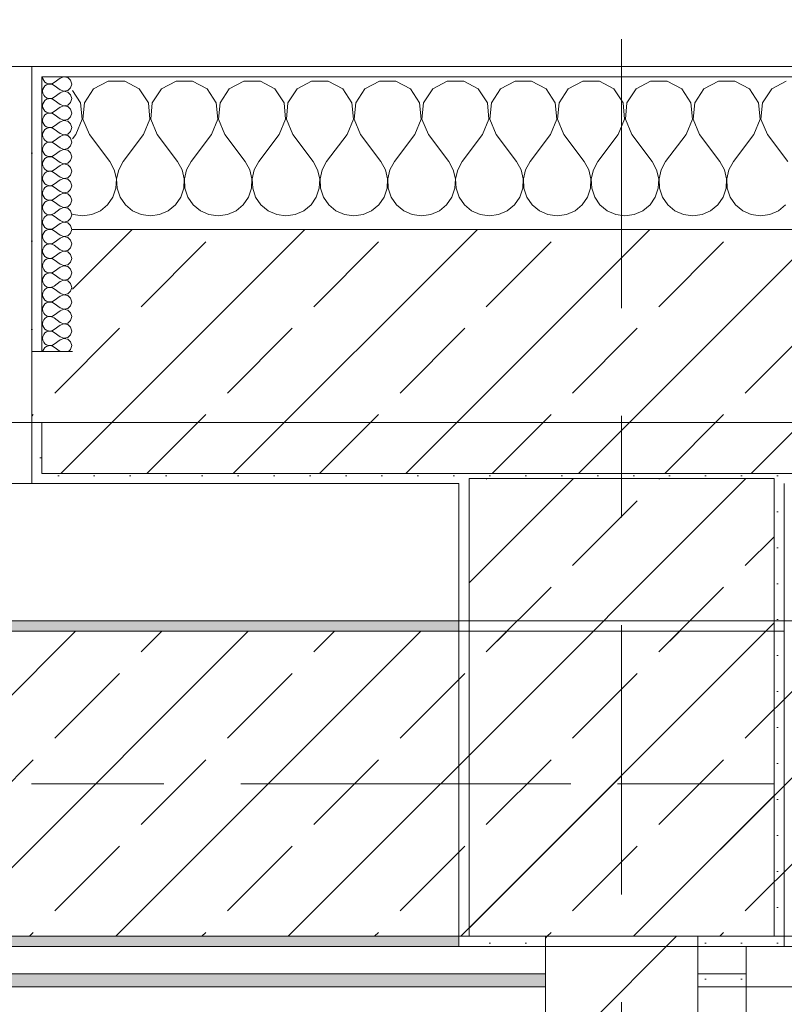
# Model space of a CAD drawing. Header units: metres. Extents: x -3.6 to 84.5, y -11 to 16.8.
# Tile 381 of 389: x 57.538 to 58.29, y 12.933 to 13.901. Entities that reach past the tile are written whole.
import ezdxf

# ---------------------------------------------------------------- set-up
doc = ezdxf.new("R2010")
doc.units = ezdxf.units.M
doc.header["$MEASUREMENT"] = 0
for name, pattern in [('Achse', [0.2, 0.1, -0.05, 0, -0.05]), ('Strichlinie doppelt', [0.546806, 0.264583, -0.105833, 0.070556, -0.105833]), ('Wipeout_Contour', [1, 0, -1])]:
    doc.linetypes.add(name, pattern=pattern)
for name, color, linetype in [('451 - Universal.Achsen Raster', 7, 'Continuous'), ('604 - Struktur.Wand Aussen', 7, 'Continuous'), ('605 - Struktur.Wand Innen', 7, 'Continuous'), ('607 - Struktur.Stütze', 7, 'Continuous'), ('608 - Struktur.Träger', 7, 'Continuous'), ('Neubau_606 - Struktur.Wand Innen Ausbau', 7, 'Continuous'), ('Neubau_653 - Abdeckung.TB Verkofferung', 7, 'Continuous')]:
    doc.layers.add(name, color=color, linetype=linetype)
pattern_1 = [(45, (0, 0), (-0.01767767, 0.01767767), [0, -0.025])]
pattern_2 = [(45, (0, 0), (-0.08485281, 0.08485281), []), (45, (-0.04243, 0.04243), (-0.08485281, 0.08485281), [0.09, -0.03])]
pattern_3 = [(0, (0, 0), (0, 0.08660254), [0, -0.05]), (0, (0.025, 0.0433), (0, 0.08660254), [0, -0.05])]

# ---------------------------------------------------------------- blocks, each defined once
blk = doc.blocks.new('*X46')
at = {"layer": '604 - Struktur.Wand Aussen', "color": 7, "linetype": 'Continuous', "lineweight": 5}
for p, q in [((57.6109, 13.83299), (57.60192, 13.81947)), ((57.62521, 13.84066), (57.6109, 13.83299)), ((57.64145, 13.84066), (57.62521, 13.84066)), ((57.65576, 13.83299), (57.64145, 13.84066)), ((57.66475, 13.81947), (57.65576, 13.83299)), ((57.67757, 13.83299), (57.66858, 13.81947)), ((57.69188, 13.84066), (57.67757, 13.83299)), ((57.70812, 13.84066), (57.69188, 13.84066)), ((57.72243, 13.83299), (57.70812, 13.84066)), ((57.73142, 13.81947), (57.72243, 13.83299)), ((57.74424, 13.83299), (57.73525, 13.81947)), ((57.75855, 13.84066), (57.74424, 13.83299)), ((57.77479, 13.84066), (57.75855, 13.84066)), ((57.7891, 13.83299), (57.77479, 13.84066)), ((57.79808, 13.81947), (57.7891, 13.83299)), ((57.8109, 13.83299), (57.80192, 13.81947)), ((57.82521, 13.84066), (57.8109, 13.83299)), ((57.84145, 13.84066), (57.82521, 13.84066)), ((57.85576, 13.83299), (57.84145, 13.84066)), ((57.86475, 13.81947), (57.85576, 13.83299)), ((57.87757, 13.83299), (57.86858, 13.81947)), ((57.89188, 13.84066), (57.87757, 13.83299)), ((57.90812, 13.84066), (57.89188, 13.84066)), ((57.92243, 13.83299), (57.90812, 13.84066)), ((57.93142, 13.81947), (57.92243, 13.83299)), ((57.94424, 13.83299), (57.93525, 13.81947)), ((57.95855, 13.84066), (57.94424, 13.83299)), ((57.97479, 13.84066), (57.95855, 13.84066)), ((57.9891, 13.83299), (57.97479, 13.84066)), ((57.99808, 13.81947), (57.9891, 13.83299)), ((58.0109, 13.83299), (58.00192, 13.81947)), ((58.02521, 13.84066), (58.0109, 13.83299)), ((58.04145, 13.84066), (58.02521, 13.84066)), ((58.05576, 13.83299), (58.04145, 13.84066)), ((58.06475, 13.81947), (58.05576, 13.83299)), ((58.07757, 13.83299), (58.06858, 13.81947)), ((58.09188, 13.84066), (58.07757, 13.83299)), ((58.10812, 13.84066), (58.09188, 13.84066)), ((58.12243, 13.83299), (58.10812, 13.84066)), ((58.13142, 13.81947), (58.12243, 13.83299)), ((58.14424, 13.83299), (58.13525, 13.81947)), ((58.15855, 13.84066), (58.14424, 13.83299)), ((58.17479, 13.84066), (58.15855, 13.84066)), ((58.1891, 13.83299), (58.17479, 13.84066)), ((58.19808, 13.81947), (58.1891, 13.83299)), ((58.2109, 13.83299), (58.20192, 13.81947)), ((58.22521, 13.84066), (58.2109, 13.83299)), ((58.24145, 13.84066), (58.22521, 13.84066)), ((58.25576, 13.83299), (58.24145, 13.84066)), ((58.26475, 13.81947), (58.25576, 13.83299)), ((58.27757, 13.83299), (58.26858, 13.81947)), ((58.29188, 13.84066), (58.27757, 13.83299)), ((57.59808, 13.81947), (57.59, 13.83163)), ((57.59962, 13.8033), (57.59808, 13.81947)), ((57.60192, 13.81947), (57.60038, 13.8033)), ((57.66629, 13.8033), (57.66475, 13.81947)), ((57.66858, 13.81947), (57.66705, 13.8033)), ((57.73295, 13.8033), (57.73142, 13.81947)), ((57.73525, 13.81947), (57.73371, 13.8033)), ((57.79962, 13.8033), (57.79808, 13.81947)), ((57.80192, 13.81947), (57.80038, 13.8033)), ((57.86629, 13.8033), (57.86475, 13.81947)), ((57.86858, 13.81947), (57.86705, 13.8033)), ((57.93295, 13.8033), (57.93142, 13.81947)), ((57.93525, 13.81947), (57.93371, 13.8033)), ((57.99962, 13.8033), (57.99808, 13.81947)), ((58.00192, 13.81947), (58.00038, 13.8033)), ((58.06629, 13.8033), (58.06475, 13.81947)), ((58.06858, 13.81947), (58.06705, 13.8033)), ((58.13295, 13.8033), (58.13142, 13.81947)), ((58.13525, 13.81947), (58.13371, 13.8033)), ((58.19962, 13.8033), (58.19808, 13.81947)), ((58.20192, 13.81947), (58.20038, 13.8033)), ((58.26629, 13.8033), (58.26475, 13.81947)), ((58.26858, 13.81947), (58.26705, 13.8033)), ((57.59333, 13.78833), (57.59962, 13.8033)), ((57.60038, 13.8033), (57.60667, 13.78833)), ((57.66, 13.78833), (57.66629, 13.8033)), ((57.66705, 13.8033), (57.67333, 13.78833)), ((57.72667, 13.78833), (57.73295, 13.8033)), ((57.73371, 13.8033), (57.74, 13.78833)), ((57.79333, 13.78833), (57.79962, 13.8033)), ((57.80038, 13.8033), (57.80667, 13.78833)), ((57.86, 13.78833), (57.86629, 13.8033)), ((57.86705, 13.8033), (57.87333, 13.78833)), ((57.92667, 13.78833), (57.93295, 13.8033)), ((57.93371, 13.8033), (57.94, 13.78833)), ((57.99333, 13.78833), (57.99962, 13.8033)), ((58.00038, 13.8033), (58.00667, 13.78833)), ((58.06, 13.78833), (58.06629, 13.8033)), ((58.06705, 13.8033), (58.07333, 13.78833)), ((58.12667, 13.78833), (58.13295, 13.8033)), ((58.13371, 13.8033), (58.14, 13.78833)), ((58.19333, 13.78833), (58.19962, 13.8033)), ((58.20038, 13.8033), (58.20667, 13.78833)), ((58.26, 13.78833), (58.26629, 13.8033)), ((58.26705, 13.8033), (58.27333, 13.78833)), ((57.59333, 13.78833), (57.59, 13.78389)), ((57.60667, 13.78833), (57.62667, 13.76167)), ((57.66, 13.78833), (57.64, 13.76167)), ((57.67333, 13.78833), (57.69333, 13.76167)), ((57.72667, 13.78833), (57.70667, 13.76167)), ((57.74, 13.78833), (57.76, 13.76167)), ((57.79333, 13.78833), (57.77333, 13.76167)), ((57.80667, 13.78833), (57.82667, 13.76167)), ((57.86, 13.78833), (57.84, 13.76167)), ((57.87333, 13.78833), (57.89333, 13.76167)), ((57.92667, 13.78833), (57.90667, 13.76167)), ((57.94, 13.78833), (57.96, 13.76167)), ((57.99333, 13.78833), (57.97333, 13.76167)), ((58.00667, 13.78833), (58.02667, 13.76167)), ((58.06, 13.78833), (58.04, 13.76167)), ((58.07333, 13.78833), (58.09333, 13.76167)), ((58.12667, 13.78833), (58.10667, 13.76167)), ((58.14, 13.78833), (58.16, 13.76167)), ((58.19333, 13.78833), (58.17333, 13.76167)), ((58.20667, 13.78833), (58.22667, 13.76167)), ((58.26, 13.78833), (58.24, 13.76167)), ((58.27333, 13.78833), (58.29333, 13.76167)), ((57.63112, 13.75362), (57.62667, 13.76167)), ((57.64, 13.76167), (57.63555, 13.75362)), ((57.69778, 13.75362), (57.69333, 13.76167)), ((57.70667, 13.76167), (57.70222, 13.75362)), ((57.76445, 13.75362), (57.76, 13.76167)), ((57.77333, 13.76167), (57.76888, 13.75362)), ((57.83112, 13.75362), (57.82667, 13.76167)), ((57.84, 13.76167), (57.83555, 13.75362)), ((57.89778, 13.75362), (57.89333, 13.76167)), ((57.90667, 13.76167), (57.90222, 13.75362)), ((57.96445, 13.75362), (57.96, 13.76167)), ((57.97333, 13.76167), (57.96888, 13.75362)), ((58.03112, 13.75362), (58.02667, 13.76167)), ((58.04, 13.76167), (58.03555, 13.75362)), ((58.09778, 13.75362), (58.09333, 13.76167)), ((58.10667, 13.76167), (58.10222, 13.75362)), ((58.16445, 13.75362), (58.16, 13.76167)), ((58.17333, 13.76167), (58.16888, 13.75362)), ((58.23112, 13.75362), (58.22667, 13.76167)), ((58.24, 13.76167), (58.23555, 13.75362)), ((57.6332, 13.74466), (57.63112, 13.75362)), ((57.63555, 13.75362), (57.63347, 13.74466)), ((57.69987, 13.74466), (57.69778, 13.75362)), ((57.70222, 13.75362), (57.70013, 13.74466)), ((57.76653, 13.74466), (57.76445, 13.75362)), ((57.76888, 13.75362), (57.7668, 13.74466)), ((57.8332, 13.74466), (57.83112, 13.75362)), ((57.83555, 13.75362), (57.83347, 13.74466)), ((57.89987, 13.74466), (57.89778, 13.75362)), ((57.90222, 13.75362), (57.90013, 13.74466)), ((57.96653, 13.74466), (57.96445, 13.75362)), ((57.96888, 13.75362), (57.9668, 13.74466)), ((58.0332, 13.74466), (58.03112, 13.75362)), ((58.03555, 13.75362), (58.03347, 13.74466)), ((58.09987, 13.74466), (58.09778, 13.75362)), ((58.10222, 13.75362), (58.10013, 13.74466)), ((58.16653, 13.74466), (58.16445, 13.75362)), ((58.16888, 13.75362), (58.1668, 13.74466)), ((58.2332, 13.74466), (58.23112, 13.75362)), ((58.23555, 13.75362), (58.23347, 13.74466)), ((57.62981, 13.72676), (57.63275, 13.73547)), ((57.63275, 13.73547), (57.6332, 13.74466)), ((57.63347, 13.74466), (57.63391, 13.73547)), ((57.63391, 13.73547), (57.63685, 13.72676)), ((57.69648, 13.72676), (57.69942, 13.73547)), ((57.69942, 13.73547), (57.69987, 13.74466)), ((57.70013, 13.74466), (57.70058, 13.73547)), ((57.70058, 13.73547), (57.70352, 13.72676)), ((57.76315, 13.72676), (57.76609, 13.73547)), ((57.76609, 13.73547), (57.76653, 13.74466)), ((57.7668, 13.74466), (57.76725, 13.73547)), ((57.76725, 13.73547), (57.77019, 13.72676)), ((57.82981, 13.72676), (57.83275, 13.73547)), ((57.83275, 13.73547), (57.8332, 13.74466)), ((57.83347, 13.74466), (57.83391, 13.73547)), ((57.83391, 13.73547), (57.83685, 13.72676)), ((57.89648, 13.72676), (57.89942, 13.73547)), ((57.89942, 13.73547), (57.89987, 13.74466)), ((57.90013, 13.74466), (57.90058, 13.73547)), ((57.90058, 13.73547), (57.90352, 13.72676)), ((57.96315, 13.72676), (57.96609, 13.73547)), ((57.96609, 13.73547), (57.96653, 13.74466)), ((57.9668, 13.74466), (57.96725, 13.73547)), ((57.96725, 13.73547), (57.97019, 13.72676)), ((58.02981, 13.72676), (58.03275, 13.73547)), ((58.03275, 13.73547), (58.0332, 13.74466)), ((58.03347, 13.74466), (58.03391, 13.73547)), ((58.03391, 13.73547), (58.03685, 13.72676)), ((58.09648, 13.72676), (58.09942, 13.73547)), ((58.09942, 13.73547), (58.09987, 13.74466)), ((58.10013, 13.74466), (58.10058, 13.73547)), ((58.10058, 13.73547), (58.10352, 13.72676)), ((58.16315, 13.72676), (58.16609, 13.73547)), ((58.16609, 13.73547), (58.16653, 13.74466)), ((58.1668, 13.74466), (58.16725, 13.73547)), ((58.16725, 13.73547), (58.17019, 13.72676)), ((58.22981, 13.72676), (58.23275, 13.73547)), ((58.23275, 13.73547), (58.2332, 13.74466)), ((58.23347, 13.74466), (58.23391, 13.73547)), ((58.23391, 13.73547), (58.23685, 13.72676)), ((57.62461, 13.71918), (57.62981, 13.72676)), ((57.63685, 13.72676), (57.64206, 13.71918)), ((57.69127, 13.71918), (57.69648, 13.72676)), ((57.70352, 13.72676), (57.70873, 13.71918)), ((57.75794, 13.71918), (57.76315, 13.72676)), ((57.77019, 13.72676), (57.77539, 13.71918)), ((57.82461, 13.71918), (57.82981, 13.72676)), ((57.83685, 13.72676), (57.84206, 13.71918)), ((57.89127, 13.71918), (57.89648, 13.72676)), ((57.90352, 13.72676), (57.90873, 13.71918)), ((57.95794, 13.71918), (57.96315, 13.72676)), ((57.97019, 13.72676), (57.97539, 13.71918)), ((58.02461, 13.71918), (58.02981, 13.72676)), ((58.03685, 13.72676), (58.04206, 13.71918)), ((58.09127, 13.71918), (58.09648, 13.72676)), ((58.10352, 13.72676), (58.10873, 13.71918)), ((58.15794, 13.71918), (58.16315, 13.72676)), ((58.17019, 13.72676), (58.17539, 13.71918)), ((58.22461, 13.71918), (58.22981, 13.72676)), ((58.23685, 13.72676), (58.24206, 13.71918)), ((57.61752, 13.71331), (57.62461, 13.71918)), ((57.64206, 13.71918), (57.64914, 13.71331)), ((57.68419, 13.71331), (57.69127, 13.71918)), ((57.70873, 13.71918), (57.71581, 13.71331)), ((57.75086, 13.71331), (57.75794, 13.71918)), ((57.77539, 13.71918), (57.78248, 13.71331)), ((57.81752, 13.71331), (57.82461, 13.71918)), ((57.84206, 13.71918), (57.84914, 13.71331)), ((57.88419, 13.71331), (57.89127, 13.71918)), ((57.90873, 13.71918), (57.91581, 13.71331)), ((57.95086, 13.71331), (57.95794, 13.71918)), ((57.97539, 13.71918), (57.98248, 13.71331)), ((58.01752, 13.71331), (58.02461, 13.71918)), ((58.04206, 13.71918), (58.04914, 13.71331)), ((58.08419, 13.71331), (58.09127, 13.71918)), ((58.10873, 13.71918), (58.11581, 13.71331)), ((58.15086, 13.71331), (58.15794, 13.71918)), ((58.17539, 13.71918), (58.18248, 13.71331)), ((58.21752, 13.71331), (58.22461, 13.71918)), ((58.24206, 13.71918), (58.24914, 13.71331)), ((58.28419, 13.71331), (58.29127, 13.71918)), ((57.59, 13.70999), (57.59089, 13.7096)), ((57.59089, 13.7096), (57.6, 13.70833)), ((57.6, 13.70833), (57.60911, 13.7096)), ((57.60911, 13.7096), (57.61752, 13.71331)), ((57.64914, 13.71331), (57.65756, 13.7096)), ((57.65756, 13.7096), (57.66667, 13.70833)), ((57.66667, 13.70833), (57.67578, 13.7096)), ((57.67578, 13.7096), (57.68419, 13.71331)), ((57.71581, 13.71331), (57.72422, 13.7096)), ((57.72422, 13.7096), (57.73333, 13.70833)), ((57.73333, 13.70833), (57.74244, 13.7096)), ((57.74244, 13.7096), (57.75086, 13.71331)), ((57.78248, 13.71331), (57.79089, 13.7096)), ((57.79089, 13.7096), (57.8, 13.70833)), ((57.8, 13.70833), (57.80911, 13.7096)), ((57.80911, 13.7096), (57.81752, 13.71331)), ((57.84914, 13.71331), (57.85756, 13.7096)), ((57.85756, 13.7096), (57.86667, 13.70833)), ((57.86667, 13.70833), (57.87578, 13.7096)), ((57.87578, 13.7096), (57.88419, 13.71331)), ((57.91581, 13.71331), (57.92422, 13.7096)), ((57.92422, 13.7096), (57.93333, 13.70833)), ((57.93333, 13.70833), (57.94244, 13.7096)), ((57.94244, 13.7096), (57.95086, 13.71331)), ((57.98248, 13.71331), (57.99089, 13.7096)), ((57.99089, 13.7096), (58, 13.70833)), ((58, 13.70833), (58.00911, 13.7096)), ((58.00911, 13.7096), (58.01752, 13.71331)), ((58.04914, 13.71331), (58.05756, 13.7096)), ((58.05756, 13.7096), (58.06667, 13.70833)), ((58.06667, 13.70833), (58.07578, 13.7096)), ((58.07578, 13.7096), (58.08419, 13.71331)), ((58.11581, 13.71331), (58.12422, 13.7096)), ((58.12422, 13.7096), (58.13333, 13.70833)), ((58.13333, 13.70833), (58.14244, 13.7096)), ((58.14244, 13.7096), (58.15086, 13.71331)), ((58.18248, 13.71331), (58.19089, 13.7096)), ((58.19089, 13.7096), (58.2, 13.70833)), ((58.2, 13.70833), (58.20911, 13.7096)), ((58.20911, 13.7096), (58.21752, 13.71331)), ((58.24914, 13.71331), (58.25756, 13.7096)), ((58.25756, 13.7096), (58.26667, 13.70833)), ((58.26667, 13.70833), (58.27578, 13.7096)), ((58.27578, 13.7096), (58.28419, 13.71331))]:
    blk.add_line(p, q, dxfattribs=at)
blk = doc.blocks.new('*X75')
at = {"layer": '604 - Struktur.Wand Aussen', "color": 7, "linetype": 'Continuous', "lineweight": 5}
for p, q in [((57.56071, 13.845), (57.56099, 13.84305)), ((57.56099, 13.84305), (57.56178, 13.84124)), ((57.57786, 13.84357), (57.57214, 13.83929)), ((57.5815, 13.84497), (57.57786, 13.84357)), ((57.58534, 13.84425), (57.5815, 13.84497)), ((57.58822, 13.84161), (57.58534, 13.84425)), ((57.56099, 13.83267), (57.56071, 13.83071)), ((57.56178, 13.83447), (57.56099, 13.83267)), ((57.56178, 13.84124), (57.56304, 13.83973)), ((57.56304, 13.83599), (57.56178, 13.83447)), ((57.56304, 13.83973), (57.56466, 13.83861)), ((57.56466, 13.8371), (57.56304, 13.83599)), ((57.56466, 13.83861), (57.56653, 13.83798)), ((57.56653, 13.83773), (57.56466, 13.8371)), ((57.56653, 13.83798), (57.5685, 13.83789)), ((57.5685, 13.83783), (57.56653, 13.83773)), ((57.5685, 13.83789), (57.57042, 13.83833)), ((57.57042, 13.83738), (57.5685, 13.83783)), ((57.57042, 13.83833), (57.57214, 13.83929)), ((57.57214, 13.83643), (57.57042, 13.83738)), ((57.57786, 13.83214), (57.57214, 13.83643)), ((57.58534, 13.83147), (57.58822, 13.8341)), ((57.58929, 13.83786), (57.58822, 13.84161)), ((57.58822, 13.8341), (57.58929, 13.83786)), ((57.56071, 13.83071), (57.56099, 13.82876)), ((57.56099, 13.82876), (57.56178, 13.82696)), ((57.56178, 13.82696), (57.56304, 13.82544)), ((57.56304, 13.82544), (57.56466, 13.82433)), ((57.56466, 13.82282), (57.56304, 13.8217)), ((57.56466, 13.82433), (57.56653, 13.8237)), ((57.56653, 13.82345), (57.56466, 13.82282)), ((57.56653, 13.8237), (57.5685, 13.8236)), ((57.5685, 13.82354), (57.56653, 13.82345)), ((57.5685, 13.8236), (57.57042, 13.82405)), ((57.57042, 13.8231), (57.5685, 13.82354)), ((57.57042, 13.82405), (57.57214, 13.825)), ((57.57214, 13.82214), (57.57042, 13.8231)), ((57.57786, 13.82929), (57.57214, 13.825)), ((57.57786, 13.83214), (57.5815, 13.83074)), ((57.5815, 13.83069), (57.57786, 13.82929)), ((57.5815, 13.83074), (57.58534, 13.83147)), ((57.58534, 13.82996), (57.5815, 13.83069)), ((57.58822, 13.82733), (57.58534, 13.82996)), ((57.58929, 13.82357), (57.58822, 13.82733)), ((57.58822, 13.81982), (57.58929, 13.82357)), ((57.56099, 13.81838), (57.56071, 13.81643)), ((57.56071, 13.81643), (57.56099, 13.81448)), ((57.56178, 13.82018), (57.56099, 13.81838)), ((57.56099, 13.81448), (57.56178, 13.81267)), ((57.56304, 13.8217), (57.56178, 13.82018)), ((57.57786, 13.81786), (57.57214, 13.82214)), ((57.57786, 13.815), (57.57214, 13.81071)), ((57.57786, 13.81786), (57.5815, 13.81646)), ((57.5815, 13.8164), (57.57786, 13.815)), ((57.5815, 13.81646), (57.58534, 13.81718)), ((57.58534, 13.81567), (57.5815, 13.8164)), ((57.58534, 13.81718), (57.58822, 13.81982)), ((57.58822, 13.81304), (57.58534, 13.81567)), ((57.58929, 13.80929), (57.58822, 13.81304)), ((57.56099, 13.80409), (57.56071, 13.80214)), ((57.56178, 13.8059), (57.56099, 13.80409)), ((57.56178, 13.81267), (57.56304, 13.81116)), ((57.56304, 13.80742), (57.56178, 13.8059)), ((57.56304, 13.81116), (57.56466, 13.81004)), ((57.56466, 13.80853), (57.56304, 13.80742)), ((57.56466, 13.81004), (57.56653, 13.80941)), ((57.56653, 13.80916), (57.56466, 13.80853)), ((57.56653, 13.80941), (57.5685, 13.80931)), ((57.5685, 13.80926), (57.56653, 13.80916)), ((57.5685, 13.80931), (57.57042, 13.80976)), ((57.57042, 13.80881), (57.5685, 13.80926)), ((57.57042, 13.80976), (57.57214, 13.81071)), ((57.57214, 13.80786), (57.57042, 13.80881)), ((57.57786, 13.80357), (57.57214, 13.80786)), ((57.57786, 13.80357), (57.5815, 13.80217)), ((57.58534, 13.8029), (57.58822, 13.80553)), ((57.58822, 13.80553), (57.58929, 13.80929)), ((57.56071, 13.80214), (57.56099, 13.80019)), ((57.56099, 13.80019), (57.56178, 13.79839)), ((57.56178, 13.79839), (57.56304, 13.79687)), ((57.56304, 13.79687), (57.56466, 13.79575)), ((57.56466, 13.79425), (57.56304, 13.79313)), ((57.56466, 13.79575), (57.56653, 13.79512)), ((57.56653, 13.79488), (57.56466, 13.79425)), ((57.56653, 13.79512), (57.5685, 13.79503)), ((57.5685, 13.79497), (57.56653, 13.79488)), ((57.5685, 13.79503), (57.57042, 13.79547)), ((57.57042, 13.79453), (57.5685, 13.79497)), ((57.57042, 13.79547), (57.57214, 13.79643)), ((57.57214, 13.79357), (57.57042, 13.79453)), ((57.57786, 13.80071), (57.57214, 13.79643)), ((57.57786, 13.78929), (57.57214, 13.79357)), ((57.5815, 13.80211), (57.57786, 13.80071)), ((57.5815, 13.80217), (57.58534, 13.8029)), ((57.58534, 13.80139), (57.5815, 13.80211)), ((57.58822, 13.79876), (57.58534, 13.80139)), ((57.58929, 13.795), (57.58822, 13.79876)), ((57.58822, 13.79124), (57.58929, 13.795)), ((57.56099, 13.78981), (57.56071, 13.78786)), ((57.56071, 13.78786), (57.56099, 13.78591)), ((57.56178, 13.79161), (57.56099, 13.78981)), ((57.56099, 13.78591), (57.56178, 13.7841)), ((57.56304, 13.79313), (57.56178, 13.79161)), ((57.56178, 13.7841), (57.56304, 13.78258)), ((57.57786, 13.78643), (57.57214, 13.78214)), ((57.57786, 13.78929), (57.5815, 13.78789)), ((57.5815, 13.78783), (57.57786, 13.78643)), ((57.5815, 13.78789), (57.58534, 13.78861)), ((57.58534, 13.7871), (57.5815, 13.78783)), ((57.58534, 13.78861), (57.58822, 13.79124)), ((57.58822, 13.78447), (57.58534, 13.7871)), ((57.58929, 13.78071), (57.58822, 13.78447)), ((57.56099, 13.77552), (57.56071, 13.77357)), ((57.56178, 13.77733), (57.56099, 13.77552)), ((57.56304, 13.77884), (57.56178, 13.77733)), ((57.56304, 13.78258), (57.56466, 13.78147)), ((57.56466, 13.77996), (57.56304, 13.77884)), ((57.56466, 13.78147), (57.56653, 13.78084)), ((57.56653, 13.78059), (57.56466, 13.77996)), ((57.56653, 13.78084), (57.5685, 13.78074)), ((57.5685, 13.78069), (57.56653, 13.78059)), ((57.5685, 13.78074), (57.57042, 13.78119)), ((57.57042, 13.78024), (57.5685, 13.78069)), ((57.57042, 13.78119), (57.57214, 13.78214)), ((57.57214, 13.77929), (57.57042, 13.78024)), ((57.57786, 13.775), (57.57214, 13.77929)), ((57.57786, 13.775), (57.5815, 13.7736)), ((57.5815, 13.7736), (57.58534, 13.77433)), ((57.58534, 13.77433), (57.58822, 13.77696)), ((57.58822, 13.77696), (57.58929, 13.78071)), ((57.56071, 13.77357), (57.56099, 13.77162)), ((57.56099, 13.77162), (57.56178, 13.76982)), ((57.56178, 13.76982), (57.56304, 13.7683)), ((57.56304, 13.76456), (57.56178, 13.76304)), ((57.56304, 13.7683), (57.56466, 13.76718)), ((57.56466, 13.76567), (57.56304, 13.76456)), ((57.56466, 13.76718), (57.56653, 13.76655)), ((57.56653, 13.7663), (57.56466, 13.76567)), ((57.56653, 13.76655), (57.5685, 13.76646)), ((57.5685, 13.7664), (57.56653, 13.7663)), ((57.5685, 13.76646), (57.57042, 13.7669)), ((57.57042, 13.76595), (57.5685, 13.7664)), ((57.57042, 13.7669), (57.57214, 13.76786)), ((57.57214, 13.765), (57.57042, 13.76595)), ((57.57786, 13.77214), (57.57214, 13.76786)), ((57.57786, 13.76071), (57.57214, 13.765)), ((57.5815, 13.77354), (57.57786, 13.77214)), ((57.58534, 13.77282), (57.5815, 13.77354)), ((57.58822, 13.77018), (57.58534, 13.77282)), ((57.58929, 13.76643), (57.58822, 13.77018)), ((57.58822, 13.76267), (57.58929, 13.76643)), ((57.56099, 13.76124), (57.56071, 13.75929)), ((57.56071, 13.75929), (57.56099, 13.75733)), ((57.56178, 13.76304), (57.56099, 13.76124)), ((57.56099, 13.75733), (57.56178, 13.75553)), ((57.56178, 13.75553), (57.56304, 13.75401)), ((57.57786, 13.75786), (57.57214, 13.75357)), ((57.57786, 13.76071), (57.5815, 13.75931)), ((57.5815, 13.75926), (57.57786, 13.75786)), ((57.5815, 13.75931), (57.58534, 13.76004)), ((57.58534, 13.75853), (57.5815, 13.75926)), ((57.58534, 13.76004), (57.58822, 13.76267)), ((57.58822, 13.7559), (57.58534, 13.75853)), ((57.58929, 13.75214), (57.58822, 13.7559)), ((57.56099, 13.74695), (57.56071, 13.745)), ((57.56178, 13.74876), (57.56099, 13.74695)), ((57.56304, 13.75027), (57.56178, 13.74876)), ((57.56304, 13.75401), (57.56466, 13.7529)), ((57.56466, 13.75139), (57.56304, 13.75027)), ((57.56466, 13.7529), (57.56653, 13.75227)), ((57.56653, 13.75202), (57.56466, 13.75139)), ((57.56653, 13.75227), (57.5685, 13.75217)), ((57.5685, 13.75211), (57.56653, 13.75202)), ((57.5685, 13.75217), (57.57042, 13.75262)), ((57.57042, 13.75167), (57.5685, 13.75211)), ((57.57042, 13.75262), (57.57214, 13.75357)), ((57.57214, 13.75071), (57.57042, 13.75167)), ((57.57786, 13.74643), (57.57214, 13.75071)), ((57.57786, 13.74643), (57.5815, 13.74503)), ((57.5815, 13.74503), (57.58534, 13.74575)), ((57.58534, 13.74575), (57.58822, 13.74839)), ((57.58822, 13.74839), (57.58929, 13.75214)), ((57.56071, 13.745), (57.56099, 13.74305)), ((57.56099, 13.74305), (57.56178, 13.74124)), ((57.56178, 13.74124), (57.56304, 13.73973)), ((57.56304, 13.73599), (57.56178, 13.73447)), ((57.56304, 13.73973), (57.56466, 13.73861)), ((57.56466, 13.7371), (57.56304, 13.73599)), ((57.56466, 13.73861), (57.56653, 13.73798)), ((57.56653, 13.73773), (57.56466, 13.7371)), ((57.56653, 13.73798), (57.5685, 13.73789)), ((57.5685, 13.73783), (57.56653, 13.73773)), ((57.5685, 13.73789), (57.57042, 13.73833)), ((57.57042, 13.73738), (57.5685, 13.73783)), ((57.57042, 13.73833), (57.57214, 13.73929)), ((57.57214, 13.73643), (57.57042, 13.73738)), ((57.57786, 13.74357), (57.57214, 13.73929)), ((57.57786, 13.73214), (57.57214, 13.73643)), ((57.5815, 13.74497), (57.57786, 13.74357)), ((57.58534, 13.74425), (57.5815, 13.74497)), ((57.58822, 13.74161), (57.58534, 13.74425)), ((57.58929, 13.73786), (57.58822, 13.74161)), ((57.58822, 13.7341), (57.58929, 13.73786)), ((57.56099, 13.73267), (57.56071, 13.73071)), ((57.56071, 13.73071), (57.56099, 13.72876)), ((57.56178, 13.73447), (57.56099, 13.73267)), ((57.56099, 13.72876), (57.56178, 13.72696)), ((57.56178, 13.72696), (57.56304, 13.72544)), ((57.57786, 13.72929), (57.57214, 13.725)), ((57.57786, 13.73214), (57.5815, 13.73074)), ((57.5815, 13.73069), (57.57786, 13.72929)), ((57.5815, 13.73074), (57.58534, 13.73147)), ((57.58534, 13.72996), (57.5815, 13.73069)), ((57.58534, 13.73147), (57.58822, 13.7341)), ((57.58822, 13.72733), (57.58534, 13.72996)), ((57.58929, 13.72357), (57.58822, 13.72733)), ((57.56099, 13.71838), (57.56071, 13.71643)), ((57.56071, 13.71643), (57.56099, 13.71448)), ((57.56178, 13.72018), (57.56099, 13.71838)), ((57.56304, 13.7217), (57.56178, 13.72018)), ((57.56304, 13.72544), (57.56466, 13.72433)), ((57.56466, 13.72282), (57.56304, 13.7217)), ((57.56466, 13.72433), (57.56653, 13.7237)), ((57.56653, 13.72345), (57.56466, 13.72282)), ((57.56653, 13.7237), (57.5685, 13.7236)), ((57.5685, 13.72354), (57.56653, 13.72345)), ((57.5685, 13.7236), (57.57042, 13.72405)), ((57.57042, 13.7231), (57.5685, 13.72354)), ((57.57042, 13.72405), (57.57214, 13.725)), ((57.57214, 13.72214), (57.57042, 13.7231)), ((57.57786, 13.71786), (57.57214, 13.72214)), ((57.57786, 13.71786), (57.5815, 13.71646)), ((57.5815, 13.7164), (57.57786, 13.715)), ((57.5815, 13.71646), (57.58534, 13.71718)), ((57.58534, 13.71567), (57.5815, 13.7164)), ((57.58534, 13.71718), (57.58822, 13.71982)), ((57.58822, 13.71982), (57.58929, 13.72357)), ((57.56099, 13.71448), (57.56178, 13.71267)), ((57.56178, 13.71267), (57.56304, 13.71116)), ((57.56304, 13.70742), (57.56178, 13.7059)), ((57.56304, 13.71116), (57.56466, 13.71004)), ((57.56466, 13.70853), (57.56304, 13.70742)), ((57.56466, 13.71004), (57.56653, 13.70941)), ((57.56653, 13.70916), (57.56466, 13.70853)), ((57.56653, 13.70941), (57.5685, 13.70931)), ((57.5685, 13.70926), (57.56653, 13.70916)), ((57.5685, 13.70931), (57.57042, 13.70976)), ((57.57042, 13.70881), (57.5685, 13.70926)), ((57.57042, 13.70976), (57.57214, 13.71071)), ((57.57214, 13.70786), (57.57042, 13.70881)), ((57.57786, 13.715), (57.57214, 13.71071)), ((57.57786, 13.70357), (57.57214, 13.70786)), ((57.58822, 13.71304), (57.58534, 13.71567)), ((57.58929, 13.70929), (57.58822, 13.71304)), ((57.58822, 13.70553), (57.58929, 13.70929)), ((57.56099, 13.70409), (57.56071, 13.70214)), ((57.56071, 13.70214), (57.56099, 13.70019)), ((57.56178, 13.7059), (57.56099, 13.70409)), ((57.56099, 13.70019), (57.56178, 13.69839)), ((57.56178, 13.69839), (57.56304, 13.69687)), ((57.56304, 13.69687), (57.56466, 13.69575)), ((57.57786, 13.70071), (57.57214, 13.69643)), ((57.57786, 13.70357), (57.5815, 13.70217)), ((57.5815, 13.70211), (57.57786, 13.70071)), ((57.5815, 13.70217), (57.58534, 13.7029)), ((57.58534, 13.70139), (57.5815, 13.70211)), ((57.58534, 13.7029), (57.58822, 13.70553)), ((57.58822, 13.69876), (57.58534, 13.70139)), ((57.58929, 13.695), (57.58822, 13.69876)), ((57.56099, 13.68981), (57.56071, 13.68786)), ((57.56071, 13.68786), (57.56099, 13.68591)), ((57.56178, 13.69161), (57.56099, 13.68981)), ((57.56304, 13.69313), (57.56178, 13.69161)), ((57.56466, 13.69425), (57.56304, 13.69313)), ((57.56466, 13.69575), (57.56653, 13.69512)), ((57.56653, 13.69488), (57.56466, 13.69425)), ((57.56653, 13.69512), (57.5685, 13.69503)), ((57.5685, 13.69497), (57.56653, 13.69488)), ((57.5685, 13.69503), (57.57042, 13.69547)), ((57.57042, 13.69453), (57.5685, 13.69497)), ((57.57042, 13.69547), (57.57214, 13.69643)), ((57.57214, 13.69357), (57.57042, 13.69453)), ((57.57786, 13.68929), (57.57214, 13.69357)), ((57.57786, 13.68929), (57.5815, 13.68789)), ((57.5815, 13.68783), (57.57786, 13.68643)), ((57.5815, 13.68789), (57.58534, 13.68861)), ((57.58534, 13.6871), (57.5815, 13.68783)), ((57.58534, 13.68861), (57.58822, 13.69124)), ((57.58822, 13.68447), (57.58534, 13.6871)), ((57.58822, 13.69124), (57.58929, 13.695)), ((57.56099, 13.68591), (57.56178, 13.6841)), ((57.56178, 13.6841), (57.56304, 13.68258)), ((57.56304, 13.67884), (57.56178, 13.67733)), ((57.56304, 13.68258), (57.56466, 13.68147)), ((57.56466, 13.67996), (57.56304, 13.67884)), ((57.56466, 13.68147), (57.56653, 13.68084)), ((57.56653, 13.68059), (57.56466, 13.67996)), ((57.56653, 13.68084), (57.5685, 13.68074)), ((57.5685, 13.68069), (57.56653, 13.68059)), ((57.5685, 13.68074), (57.57042, 13.68119)), ((57.57042, 13.68024), (57.5685, 13.68069)), ((57.57042, 13.68119), (57.57214, 13.68214)), ((57.57214, 13.67929), (57.57042, 13.68024)), ((57.57786, 13.68643), (57.57214, 13.68214)), ((57.57786, 13.675), (57.57214, 13.67929)), ((57.58929, 13.68071), (57.58822, 13.68447)), ((57.58822, 13.67696), (57.58929, 13.68071)), ((57.56099, 13.67552), (57.56071, 13.67357)), ((57.56071, 13.67357), (57.56099, 13.67162)), ((57.56178, 13.67733), (57.56099, 13.67552)), ((57.56099, 13.67162), (57.56178, 13.66982)), ((57.56178, 13.66982), (57.56304, 13.6683)), ((57.56304, 13.6683), (57.56466, 13.66718)), ((57.57042, 13.6669), (57.57214, 13.66786)), ((57.57786, 13.67214), (57.57214, 13.66786)), ((57.57786, 13.675), (57.5815, 13.6736)), ((57.5815, 13.67354), (57.57786, 13.67214)), ((57.5815, 13.6736), (57.58534, 13.67433)), ((57.58534, 13.67282), (57.5815, 13.67354)), ((57.58534, 13.67433), (57.58822, 13.67696)), ((57.58822, 13.67018), (57.58534, 13.67282)), ((57.58929, 13.66643), (57.58822, 13.67018)), ((57.56099, 13.66124), (57.56071, 13.65929)), ((57.56071, 13.65929), (57.56099, 13.65733)), ((57.56178, 13.66304), (57.56099, 13.66124)), ((57.56304, 13.66456), (57.56178, 13.66304)), ((57.56466, 13.66567), (57.56304, 13.66456)), ((57.56466, 13.66718), (57.56653, 13.66655)), ((57.56653, 13.6663), (57.56466, 13.66567)), ((57.56653, 13.66655), (57.5685, 13.66646)), ((57.5685, 13.6664), (57.56653, 13.6663)), ((57.5685, 13.66646), (57.57042, 13.6669)), ((57.57042, 13.66595), (57.5685, 13.6664)), ((57.57214, 13.665), (57.57042, 13.66595)), ((57.57786, 13.66071), (57.57214, 13.665)), ((57.57786, 13.66071), (57.5815, 13.65931)), ((57.5815, 13.65926), (57.57786, 13.65786)), ((57.5815, 13.65931), (57.58534, 13.66004)), ((57.58534, 13.65853), (57.5815, 13.65926)), ((57.58534, 13.66004), (57.58822, 13.66267)), ((57.58822, 13.6559), (57.58534, 13.65853)), ((57.58822, 13.66267), (57.58929, 13.66643)), ((57.56099, 13.65733), (57.56178, 13.65553)), ((57.56178, 13.64876), (57.56099, 13.64695)), ((57.56178, 13.65553), (57.56304, 13.65401)), ((57.56304, 13.65027), (57.56178, 13.64876)), ((57.56304, 13.65401), (57.56466, 13.6529)), ((57.56466, 13.65139), (57.56304, 13.65027)), ((57.56466, 13.6529), (57.56653, 13.65227)), ((57.56653, 13.65202), (57.56466, 13.65139)), ((57.56653, 13.65227), (57.5685, 13.65217)), ((57.5685, 13.65211), (57.56653, 13.65202)), ((57.5685, 13.65217), (57.57042, 13.65262)), ((57.57042, 13.65167), (57.5685, 13.65211)), ((57.57042, 13.65262), (57.57214, 13.65357)), ((57.57214, 13.65071), (57.57042, 13.65167)), ((57.57786, 13.65786), (57.57214, 13.65357)), ((57.57786, 13.64643), (57.57214, 13.65071)), ((57.58534, 13.64575), (57.58822, 13.64839)), ((57.58929, 13.65214), (57.58822, 13.6559)), ((57.58822, 13.64839), (57.58929, 13.65214)), ((57.56099, 13.64695), (57.56071, 13.645)), ((57.56071, 13.645), (57.56099, 13.64305)), ((57.56099, 13.64305), (57.56178, 13.64124)), ((57.56178, 13.64124), (57.56304, 13.63973)), ((57.56304, 13.63973), (57.56466, 13.63861)), ((57.57042, 13.63833), (57.57214, 13.63929)), ((57.57786, 13.64357), (57.57214, 13.63929)), ((57.57786, 13.64643), (57.5815, 13.64503)), ((57.5815, 13.64497), (57.57786, 13.64357)), ((57.5815, 13.64503), (57.58534, 13.64575)), ((57.58534, 13.64425), (57.5815, 13.64497)), ((57.58822, 13.64161), (57.58534, 13.64425)), ((57.58929, 13.63786), (57.58822, 13.64161)), ((57.56099, 13.63267), (57.56071, 13.63071)), ((57.56071, 13.63071), (57.56099, 13.62876)), ((57.56178, 13.63447), (57.56099, 13.63267)), ((57.56304, 13.63599), (57.56178, 13.63447)), ((57.56466, 13.6371), (57.56304, 13.63599)), ((57.56466, 13.63861), (57.56653, 13.63798)), ((57.56653, 13.63773), (57.56466, 13.6371)), ((57.56653, 13.63798), (57.5685, 13.63789)), ((57.5685, 13.63783), (57.56653, 13.63773)), ((57.5685, 13.63789), (57.57042, 13.63833)), ((57.57042, 13.63738), (57.5685, 13.63783)), ((57.57214, 13.63643), (57.57042, 13.63738)), ((57.57786, 13.63214), (57.57214, 13.63643)), ((57.57786, 13.62929), (57.57214, 13.625)), ((57.57786, 13.63214), (57.5815, 13.63074)), ((57.5815, 13.63069), (57.57786, 13.62929)), ((57.5815, 13.63074), (57.58534, 13.63147)), ((57.58534, 13.62996), (57.5815, 13.63069)), ((57.58534, 13.63147), (57.58822, 13.6341)), ((57.58822, 13.62733), (57.58534, 13.62996)), ((57.58822, 13.6341), (57.58929, 13.63786)), ((57.56099, 13.62876), (57.56178, 13.62696)), ((57.56178, 13.62018), (57.56099, 13.61838)), ((57.56178, 13.62696), (57.56304, 13.62544)), ((57.56304, 13.6217), (57.56178, 13.62018)), ((57.56304, 13.62544), (57.56466, 13.62433)), ((57.56466, 13.62282), (57.56304, 13.6217)), ((57.56466, 13.62433), (57.56653, 13.6237)), ((57.56653, 13.62345), (57.56466, 13.62282)), ((57.56653, 13.6237), (57.5685, 13.6236)), ((57.5685, 13.62354), (57.56653, 13.62345)), ((57.5685, 13.6236), (57.57042, 13.62405)), ((57.57042, 13.6231), (57.5685, 13.62354)), ((57.57042, 13.62405), (57.57214, 13.625)), ((57.57214, 13.62214), (57.57042, 13.6231)), ((57.57786, 13.61786), (57.57214, 13.62214)), ((57.58534, 13.61718), (57.58822, 13.61982)), ((57.58929, 13.62357), (57.58822, 13.62733)), ((57.58822, 13.61982), (57.58929, 13.62357)), ((57.56099, 13.61838), (57.56071, 13.61643)), ((57.56071, 13.61643), (57.56099, 13.61448)), ((57.56099, 13.61448), (57.56178, 13.61267)), ((57.56178, 13.61267), (57.56304, 13.61116)), ((57.56304, 13.61116), (57.56466, 13.61004)), ((57.56466, 13.61004), (57.56653, 13.60941)), ((57.5685, 13.60931), (57.57042, 13.60976)), ((57.57042, 13.60976), (57.57214, 13.61071)), ((57.57786, 13.615), (57.57214, 13.61071)), ((57.57786, 13.61786), (57.5815, 13.61646)), ((57.5815, 13.6164), (57.57786, 13.615)), ((57.5815, 13.61646), (57.58534, 13.61718)), ((57.58534, 13.61567), (57.5815, 13.6164)), ((57.58822, 13.61304), (57.58534, 13.61567)), ((57.58929, 13.60929), (57.58822, 13.61304)), ((57.56099, 13.60409), (57.56071, 13.60214)), ((57.56071, 13.60214), (57.56099, 13.60019)), ((57.56178, 13.6059), (57.56099, 13.60409)), ((57.56099, 13.60019), (57.56178, 13.59839)), ((57.56304, 13.60742), (57.56178, 13.6059)), ((57.56466, 13.60853), (57.56304, 13.60742)), ((57.56653, 13.60916), (57.56466, 13.60853)), ((57.56653, 13.60941), (57.5685, 13.60931)), ((57.5685, 13.60926), (57.56653, 13.60916)), ((57.57042, 13.60881), (57.5685, 13.60926)), ((57.57214, 13.60786), (57.57042, 13.60881)), ((57.57786, 13.60357), (57.57214, 13.60786)), ((57.57786, 13.60071), (57.57214, 13.59643)), ((57.57786, 13.60357), (57.5815, 13.60217)), ((57.5815, 13.60211), (57.57786, 13.60071)), ((57.5815, 13.60217), (57.58534, 13.6029)), ((57.58534, 13.60139), (57.5815, 13.60211)), ((57.58534, 13.6029), (57.58822, 13.60553)), ((57.58822, 13.59876), (57.58534, 13.60139)), ((57.58822, 13.60553), (57.58929, 13.60929)), ((57.56178, 13.59161), (57.56099, 13.58981)), ((57.56178, 13.59839), (57.56304, 13.59687)), ((57.56304, 13.59313), (57.56178, 13.59161)), ((57.56304, 13.59687), (57.56466, 13.59575)), ((57.56466, 13.59425), (57.56304, 13.59313)), ((57.56466, 13.59575), (57.56653, 13.59512)), ((57.56653, 13.59488), (57.56466, 13.59425)), ((57.56653, 13.59512), (57.5685, 13.59503)), ((57.5685, 13.59497), (57.56653, 13.59488)), ((57.5685, 13.59503), (57.57042, 13.59547)), ((57.57042, 13.59453), (57.5685, 13.59497)), ((57.57042, 13.59547), (57.57214, 13.59643)), ((57.57214, 13.59357), (57.57042, 13.59453)), ((57.57786, 13.58929), (57.57214, 13.59357)), ((57.58534, 13.58861), (57.58822, 13.59124)), ((57.58929, 13.595), (57.58822, 13.59876)), ((57.58822, 13.59124), (57.58929, 13.595)), ((57.56099, 13.58981), (57.56071, 13.58786)), ((57.56071, 13.58786), (57.56099, 13.58591)), ((57.56099, 13.58591), (57.56178, 13.5841)), ((57.56178, 13.5841), (57.56304, 13.58258)), ((57.56304, 13.58258), (57.56466, 13.58147)), ((57.56466, 13.58147), (57.56653, 13.58084)), ((57.56653, 13.58059), (57.56466, 13.57996)), ((57.56653, 13.58084), (57.5685, 13.58074)), ((57.5685, 13.58069), (57.56653, 13.58059)), ((57.5685, 13.58074), (57.57042, 13.58119)), ((57.57042, 13.58024), (57.5685, 13.58069)), ((57.57042, 13.58119), (57.57214, 13.58214)), ((57.57786, 13.58643), (57.57214, 13.58214)), ((57.57786, 13.58929), (57.5815, 13.58789)), ((57.5815, 13.58783), (57.57786, 13.58643)), ((57.5815, 13.58789), (57.58534, 13.58861)), ((57.58534, 13.5871), (57.5815, 13.58783)), ((57.58822, 13.58447), (57.58534, 13.5871)), ((57.58929, 13.58071), (57.58822, 13.58447)), ((57.58822, 13.57696), (57.58929, 13.58071)), ((57.56099, 13.57552), (57.56091, 13.575)), ((57.56178, 13.57733), (57.56099, 13.57552)), ((57.56304, 13.57884), (57.56178, 13.57733)), ((57.56466, 13.57996), (57.56304, 13.57884)), ((57.57214, 13.57929), (57.57042, 13.58024)), ((57.57786, 13.575), (57.57214, 13.57929)), ((57.58608, 13.575), (57.58822, 13.57696))]:
    blk.add_line(p, q, dxfattribs=at)

msp = doc.modelspace()

# ---------------------------------------------------------------- hatches: boundary and pattern name
at = {"layer": '604 - Struktur.Wand Aussen', "linetype": 'Continuous', "lineweight": 0, "true_color": 0x000000}
h = msp.add_hatch(dxfattribs=at)
h.set_pattern_fill('Verputz_0001', color=18, style=0, pattern_type=2)
h.set_pattern_definition(pattern_3)
h.paths.add_polyline_path([(57.56, 13.855), (57.55, 13.855), (57.55, 13.575), (57.56, 13.575)])
h = msp.add_hatch(dxfattribs=at)
h.set_pattern_fill('Verputz_0001', color=18, style=0, pattern_type=2)
h.set_pattern_definition(pattern_3)
h.paths.add_polyline_path([(57.56, 13.855), (57.56, 13.845), (58.73, 13.845), (58.73, 13.855)])
h = msp.add_hatch(dxfattribs=at)
h.set_pattern_fill('Beton__Stahlbeton_0001', color=18, style=0, pattern_type=2)
h.set_pattern_definition(pattern_2)
h.paths.add_polyline_path([(57.56, 13.575), (57.55, 13.575), (57.55, 13.505), (57.56, 13.505), (57.56, 13.455), (58.73, 13.455), (58.73, 13.505), (58.74, 13.505), (58.74, 13.575), (58.73, 13.575), (58.7, 13.575), (58.7, 13.695), (57.59, 13.695), (57.59, 13.575)])
h = msp.add_hatch(dxfattribs=at)
h.set_pattern_fill('Gips_0001', color=18, style=0, pattern_type=2)
h.set_pattern_definition(pattern_1)
h.paths.add_polyline_path([(57.56, 13.445), (57.56, 13.505), (57.55, 13.505), (57.55, 13.445)])
h = msp.add_hatch(dxfattribs=at)
h.set_pattern_fill('Gips_0001', color=18, style=0, pattern_type=2)
h.set_pattern_definition(pattern_1)
h.paths.add_polyline_path([(57.56, 13.445), (57.96999, 13.445), (57.96999, 13.455), (57.56, 13.455)])
at = {"layer": '607 - Struktur.Stütze', "linetype": 'Continuous', "lineweight": 0, "true_color": 0x000000}
h = msp.add_hatch(dxfattribs=at)
h.set_pattern_fill('Gips_0001', color=18, style=0, pattern_type=2)
h.set_pattern_definition(pattern_1)
h.paths.add_polyline_path([(57.96999, 13.445), (57.97999, 13.445), (57.97999, 13.44998), (58.27999, 13.44998), (58.27999, 13.445), (58.28999, 13.445), (58.28999, 13.455), (57.96999, 13.455)])
h = msp.add_hatch(dxfattribs=at)
h.set_pattern_fill('Beton__Stahlbeton_0001', color=18, style=0, pattern_type=2)
h.set_pattern_definition(pattern_2)
h.paths.add_polyline_path([(57.97999, 12.99998), (58.27999, 12.99998), (58.27999, 13.44998), (57.97999, 13.44998)])
h = msp.add_hatch(dxfattribs=at)
h.set_pattern_fill('Gips_0001', color=18, style=0, pattern_type=2)
h.set_pattern_definition(pattern_1)
h.paths.add_polyline_path([(57.96999, 13.445), (57.96999, 12.98998), (58.05502, 12.98998), (58.05502, 12.99998), (57.97999, 12.99998), (57.97999, 13.445)])
h = msp.add_hatch(dxfattribs=at)
h.set_pattern_fill('Gips_0001', color=18, style=0, pattern_type=2)
h.set_pattern_definition(pattern_1)
h.paths.add_polyline_path([(58.27999, 12.99998), (58.20502, 12.99998), (58.20502, 12.98998), (58.28999, 12.98998), (58.28999, 13.445), (58.27999, 13.445)])
at = {"layer": '608 - Struktur.Träger', "linetype": 'Continuous', "lineweight": 0, "true_color": 0x000000}
h = msp.add_hatch(dxfattribs=at)
h.set_pattern_fill('Gips_0001', color=18, style=0, pattern_type=2)
h.set_pattern_definition(pattern_1)
h.paths.add_polyline_path([(54.68999, 13.29998), (57.96999, 13.29998), (57.96999, 13.30998), (54.68999, 13.30998)])
h = msp.add_hatch(dxfattribs=at)
h.set_pattern_fill('Gips_0001', color=18, style=0, pattern_type=2)
h.set_pattern_definition(pattern_1)
h.paths.add_polyline_path([(54.68999, 12.98998), (57.96999, 12.98998), (57.96999, 12.99998), (54.68999, 12.99998)])
at = {"layer": 'Neubau_653 - Abdeckung.TB Verkofferung', "linetype": 'Continuous', "lineweight": 0, "true_color": 0x000000}
h = msp.add_hatch(dxfattribs=at)
h.set_pattern_fill('Gips_0001', color=18, style=0, pattern_type=2)
h.set_pattern_definition(pattern_1)
h.paths.add_polyline_path([(54.71, 12.95048), (58.05502, 12.95048), (58.05502, 12.96298), (54.71, 12.96298)])
h = msp.add_hatch(dxfattribs=at)
h.set_pattern_fill('Gips_0001', color=18, style=0, pattern_type=2)
h.set_pattern_definition(pattern_1)
h.paths.add_polyline_path([(58.20502, 12.95048), (58.25253, 12.95048), (58.25253, 12.96298), (58.20502, 12.96298)])

# ---------------------------------------------------------------- linework, layer by layer
at = {"layer": '451 - Universal.Achsen Raster', "color": 160, "linetype": 'Strichlinie doppelt', "lineweight": 9, "true_color": 0x3232ff}
msp.add_line((64.93502, 13.14998), (-3.175, 13.14998), dxfattribs=at)
at = {"layer": '604 - Struktur.Wand Aussen', "color": 7, "linetype": 'Continuous', "lineweight": 13}
for p, q in [((57.55, 13.855), (55.15, 13.855)), ((58.7, 13.695), (57.59, 13.695)), ((57.55, 13.575), (57.55, 13.505)), ((57.56, 13.455), (57.56, 13.505)), ((57.56, 13.455), (58.73, 13.455)), ((55.15, 13.445), (57.55, 13.445))]:
    msp.add_line(p, q, dxfattribs=at)
at = {"layer": '604 - Struktur.Wand Aussen', "color": 7, "linetype": 'Continuous', "lineweight": 5}
for p, q in [((57.55, 13.855), (57.55, 13.845)), ((57.56, 13.855), (57.55, 13.855)), ((57.55, 13.845), (57.55, 13.705)), ((57.59, 13.845), (57.56, 13.845)), ((57.56, 13.575), (57.56, 13.845)), ((57.56, 13.845), (57.56, 13.575)), ((58.7, 13.845), (57.59, 13.845)), ((57.55, 13.705), (57.55, 13.695)), ((57.55, 13.695), (57.55, 13.575)), ((57.56, 13.575), (57.55, 13.575)), ((57.59, 13.575), (57.56, 13.575)), ((57.55, 13.505), (57.55, 13.455)), ((57.56, 13.505), (57.55, 13.505)), ((57.55, 13.455), (57.55, 13.445)), ((57.56, 13.445), (57.55, 13.445))]:
    msp.add_line(p, q, dxfattribs=at)
at = {"layer": '604 - Struktur.Wand Aussen', "color": 7, "linetype": 'Continuous', "lineweight": 5, "flags": 128}
for points in [[(58.73, 13.855), (57.56, 13.855)], [(57.56, 13.445), (57.96999, 13.445)]]:
    msp.add_lwpolyline(points, dxfattribs=at)
at = {"layer": '607 - Struktur.Stütze', "color": 7, "linetype": 'Continuous', "lineweight": 13, "flags": 128}
msp.add_lwpolyline([(57.97999, 12.99998), (58.27999, 12.99998), (58.27999, 13.44998), (57.97999, 13.44998)], close=True, dxfattribs=at)
at = {"layer": '607 - Struktur.Stütze', "color": 7, "linetype": 'Continuous', "lineweight": 5, "flags": 128}
for points in [[(57.96999, 13.445), (57.96999, 12.98998), (58.05502, 12.98998)], [(58.20502, 12.98998), (58.28999, 12.98998), (58.28999, 13.445)]]:
    msp.add_lwpolyline(points, dxfattribs=at)
at = {"layer": '608 - Struktur.Träger', "color": 7, "linetype": 'Continuous', "lineweight": 13}
for p, q in [((50.77999, 13.30998), (61.87999, 13.30998)), ((57.96999, 13.29998), (54.68999, 13.29998)), ((58.28999, 13.29998), (57.96999, 13.29998))]:
    msp.add_line(p, q, dxfattribs=at)
at = {"layer": '608 - Struktur.Träger', "color": 7, "linetype": 'Continuous', "lineweight": 5}
for p, q in [((57.96999, 13.30998), (54.68999, 13.30998)), ((57.96999, 13.30998), (57.96999, 13.29998)), ((57.96999, 12.99998), (57.96999, 12.98998)), ((57.96999, 12.98998), (54.68999, 12.98998))]:
    msp.add_line(p, q, dxfattribs=at)
at = {"layer": '608 - Struktur.Träger', "color": 7, "linetype": 'Achse', "lineweight": 9}
msp.add_line((50.77999, 13.14998), (61.87999, 13.14998), dxfattribs=at)
at = {"layer": 'Neubau_606 - Struktur.Wand Innen Ausbau', "color": 1, "linetype": 'Continuous', "lineweight": 5, "flags": 128}
msp.add_lwpolyline([(58.25253, 12.98998), (58.25253, 12.75248)], dxfattribs=at)
at = {"layer": 'Neubau_653 - Abdeckung.TB Verkofferung', "color": 1, "linetype": 'Continuous', "lineweight": 9}
for p, q in [((51.12003, 13.50498), (62.02502, 13.50498)), ((51.12003, 12.95048), (62.02502, 12.95048))]:
    msp.add_line(p, q, dxfattribs=at)
at = {"layer": 'Neubau_653 - Abdeckung.TB Verkofferung', "color": 1, "linetype": 'Continuous', "lineweight": 5}
for p, q in [((58.05502, 12.98998), (54.71, 12.98998)), ((58.25253, 12.98998), (58.20502, 12.98998)), ((58.05502, 12.96298), (54.71, 12.96298)), ((58.25253, 12.96298), (58.20502, 12.96298)), ((58.05502, 12.95048), (54.71, 12.95048)), ((58.25253, 12.95048), (58.20502, 12.95048))]:
    msp.add_line(p, q, dxfattribs=at)
at = {"layer": 'Neubau_653 - Abdeckung.TB Verkofferung', "color": 1, "linetype": 'Continuous', "lineweight": 5, "flags": 128}
for points in [[(58.05502, 12.98998), (58.05502, 12.96298), (58.05502, 12.95048)], [(58.20502, 12.98998), (58.20502, 12.96298), (58.20502, 12.95048)], [(58.25253, 12.98998), (58.25253, 12.96298), (58.25253, 12.95048)]]:
    msp.add_lwpolyline(points, dxfattribs=at)

# ---------------------------------------------------------------- block references
at = {"layer": '604 - Struktur.Wand Aussen', "color": 7, "lineweight": 18}
for name in ['*X75', '*X46']:
    msp.add_blockref(name, (0, 0), dxfattribs=at)

# ---------------------------------------------------------------- next in the draw order: wipeouts: each hides what was drawn before it
at = {"color": 254, "linetype": 'Wipeout_Contour', "lineweight": 0, "ltscale": 236.651998}
msp.add_wipeout([(58.05502, 12.99998), (58.05502, 8.59998), (58.20502, 8.59998), (58.20502, 12.99998)], dxfattribs=at).dxf.layer = '605 - Struktur.Wand Innen'

# ---------------------------------------------------------------- next in the draw order: hatches: boundary and pattern name
at = {"layer": '605 - Struktur.Wand Innen', "linetype": 'Continuous', "lineweight": 0, "true_color": 0x000000}
h = msp.add_hatch(dxfattribs=at)
h.set_pattern_fill('MW_Ziegel_0001', color=18, style=0, pattern_type=2)
h.set_pattern_definition([(45, (0, 0), (-0.06363961, 0.06363961), [])])
h.paths.add_polyline_path([(58.05502, 12.99998), (58.05502, 8.59998), (58.20502, 8.59998), (58.20502, 12.99998)])
at = {"layer": '608 - Struktur.Träger', "linetype": 'Continuous', "lineweight": 0, "true_color": 0x000000}
h = msp.add_hatch(dxfattribs=at)
h.set_pattern_fill('Beton__Stahlbeton_0001', color=18, style=0, pattern_type=2)
h.set_pattern_definition(pattern_2)
h.paths.add_polyline_path([(50.77999, 12.99998), (51.08999, 12.99998), (54.36999, 12.99998), (54.68999, 12.99998), (57.96999, 12.99998), (58.28999, 12.99998), (61.56999, 12.99998), (61.87999, 12.99998), (61.87999, 13.29998), (61.56999, 13.29998), (58.28999, 13.29998), (57.96999, 13.29998), (54.68999, 13.29998), (54.36999, 13.29998), (51.08999, 13.29998), (50.77999, 13.29998)])

# ---------------------------------------------------------------- next in the draw order: linework, layer by layer
at = {"layer": '451 - Universal.Achsen Raster', "color": 160, "linetype": 'Strichlinie doppelt', "lineweight": 9, "true_color": 0x3232ff}
msp.add_line((58.12999, -10.585), (58.12999, 16.355), dxfattribs=at)
at = {"layer": '605 - Struktur.Wand Innen', "color": 7, "linetype": 'Continuous', "lineweight": 18, "flags": 128}
for points in [[(58.05502, 12.99998), (58.05502, 8.59998)], [(58.20502, 8.59998), (58.20502, 12.99998)]]:
    msp.add_lwpolyline(points, dxfattribs=at)
at = {"layer": '608 - Struktur.Träger', "color": 7, "linetype": 'Continuous', "lineweight": 13}
msp.add_line((50.77999, 12.98998), (61.87999, 12.98998), dxfattribs=at)
at = {"layer": '608 - Struktur.Träger', "color": 7, "linetype": 'Continuous', "lineweight": 13, "flags": 128}
msp.add_lwpolyline([(61.87999, 12.99998), (61.56999, 12.99998), (58.28999, 12.99998), (57.96999, 12.99998), (54.68999, 12.99998), (54.36999, 12.99998), (51.08999, 12.99998), (50.77999, 12.99998)], dxfattribs=at)

doc.saveas('drawing.dxf')
